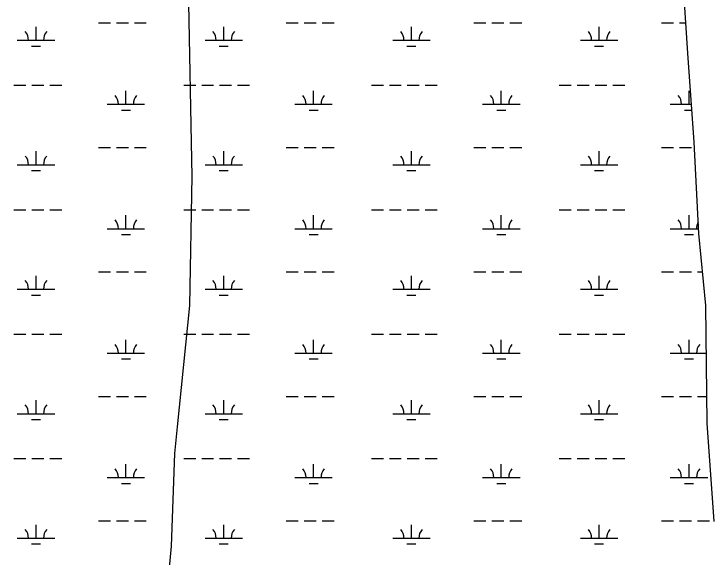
# Model space of a CAD drawing. Extents: x 3161564 to 3199464, y 849354 to 874788.
# Drawn here: x 3177599 to 3179471, y 867099 to 868553 of the extents above; entities that cross this region are included whole.
import ezdxf

# ---------------------------------------------------------------- set-up
doc = ezdxf.new("R2010")
doc.units = 0
doc.layers.add('V-TOPO-BNDY', color=7, linetype='Continuous')
doc.layers.add('V-WETL-SWMP', color=7, linetype='Continuous')

msp = doc.modelspace()

# ---------------------------------------------------------------- linework, layer by layer
at = {"layer": 'V-TOPO-BNDY'}
for p, q in [((3178074.5, 868163.9), (3178065.9, 868581.9)), ((3178075.5, 868119.6), (3178074.5, 868163.9)), ((3178069, 867774.1), (3178075.5, 868119.6)), ((3178035.6, 867449.7), (3178069, 867774.1)), ((3178028.3, 867378.9), (3178035.6, 867449.7)), ((3178019.4, 867130.6), (3178028.3, 867378.9)), ((3177993.3, 866828.4), (3178019.4, 867130.6))]:
    msp.add_line(p, q, dxfattribs=at)
at = {"layer": 'V-WETL-SWMP'}
for p, q in [((3179371.8, 868863.2), (3179399.7, 868449)), ((3177824.5, 868529.4), (3177856.5, 868529.4)), ((3177872.5, 868529.4), (3177904.5, 868529.4)), ((3177920.5, 868529.4), (3177952.5, 868529.4)), ((3178326.4, 868529.4), (3178358.4, 868529.4)), ((3178374.4, 868529.4), (3178406.4, 868529.4)), ((3178422.4, 868529.4), (3178454.4, 868529.4)), ((3178828.4, 868529.4), (3178860.4, 868529.4)), ((3178876.4, 868529.4), (3178908.4, 868529.4)), ((3178924.4, 868529.4), (3178956.4, 868529.4)), ((3179330.3, 868529.4), (3179362.3, 868529.4)), ((3179378.3, 868529.4), (3179394.3, 868529.4)), ((3177657.5, 868483), (3177657.5, 868519)), ((3178159.4, 868483), (3178159.4, 868519)), ((3178661.3, 868483), (3178661.3, 868519)), ((3179163.2, 868483), (3179163.2, 868519)), ((3177607.5, 868483), (3177707.5, 868483)), ((3178109.4, 868483), (3178209.4, 868483)), ((3178611.3, 868483), (3178711.3, 868483)), ((3179113.2, 868483), (3179213.2, 868483)), ((3177645.5, 868467.5), (3177669.5, 868467.5)), ((3178147.4, 868467.5), (3178171.4, 868467.5)), ((3178649.3, 868467.5), (3178673.3, 868467.5)), ((3179151.2, 868467.5), (3179175.2, 868467.5)), ((3179399.7, 868449), (3179417, 868210.6)), ((3177598.6, 868362.9), (3177630.6, 868362.9)), ((3177646.6, 868362.9), (3177678.6, 868362.9)), ((3177694.6, 868362.9), (3177726.6, 868362.9)), ((3178052.5, 868362.9), (3178084.5, 868362.9)), ((3178100.5, 868362.9), (3178132.5, 868362.9)), ((3178148.5, 868362.9), (3178180.5, 868362.9)), ((3178196.5, 868362.9), (3178228.5, 868362.9)), ((3178554.4, 868362.9), (3178586.4, 868362.9)), ((3178602.4, 868362.9), (3178634.4, 868362.9)), ((3178650.4, 868362.9), (3178682.4, 868362.9)), ((3178698.4, 868362.9), (3178730.4, 868362.9)), ((3179056.4, 868362.9), (3179088.4, 868362.9)), ((3179104.4, 868362.9), (3179136.4, 868362.9)), ((3179152.4, 868362.9), (3179184.4, 868362.9)), ((3179200.4, 868362.9), (3179232.4, 868362.9)), ((3177897.9, 868312.2), (3177897.9, 868348.2)), ((3178399.9, 868312.2), (3178399.9, 868348.2)), ((3178901.8, 868312.2), (3178901.8, 868348.2)), ((3179403.7, 868312.2), (3179403.7, 868348.2)), ((3177847.9, 868312.2), (3177947.9, 868312.2)), ((3178349.9, 868312.2), (3178449.9, 868312.2)), ((3178851.8, 868312.2), (3178951.8, 868312.2)), ((3179353.7, 868312.2), (3179409.6, 868312.2)), ((3177885.9, 868296.7), (3177909.9, 868296.7)), ((3178387.9, 868296.7), (3178411.9, 868296.7)), ((3178889.8, 868296.7), (3178913.8, 868296.7)), ((3179391.7, 868296.7), (3179410.7, 868296.7)), ((3179417, 868210.6), (3179429.4, 867966.6)), ((3177824.5, 868196.7), (3177856.5, 868196.7)), ((3177872.5, 868196.7), (3177904.5, 868196.7)), ((3177920.5, 868196.7), (3177952.5, 868196.7)), ((3178326.4, 868196.7), (3178358.4, 868196.7)), ((3178374.4, 868196.7), (3178406.4, 868196.7)), ((3178422.4, 868196.7), (3178454.4, 868196.7)), ((3178828.4, 868196.7), (3178860.4, 868196.7)), ((3178876.4, 868196.7), (3178908.4, 868196.7)), ((3178924.4, 868196.7), (3178956.4, 868196.7)), ((3179330.3, 868196.7), (3179362.3, 868196.7)), ((3179378.3, 868196.7), (3179410.3, 868196.7)), ((3177657.5, 868150.3), (3177657.5, 868186.3)), ((3178159.4, 868150.3), (3178159.4, 868186.3)), ((3178661.3, 868150.3), (3178661.3, 868186.3)), ((3179163.2, 868150.3), (3179163.2, 868186.3)), ((3177607.5, 868150.3), (3177707.5, 868150.3)), ((3177645.5, 868134.9), (3177669.5, 868134.9)), ((3178109.4, 868150.3), (3178209.4, 868150.3)), ((3178147.4, 868134.9), (3178171.4, 868134.9)), ((3178611.3, 868150.3), (3178711.3, 868150.3)), ((3178649.3, 868134.9), (3178673.3, 868134.9)), ((3179113.2, 868150.3), (3179213.2, 868150.3)), ((3179151.2, 868134.9), (3179175.2, 868134.9)), ((3177598.6, 868030.2), (3177630.6, 868030.2)), ((3177646.6, 868030.2), (3177678.6, 868030.2)), ((3177694.6, 868030.2), (3177726.6, 868030.2)), ((3178052.5, 868030.2), (3178084.5, 868030.2)), ((3178100.5, 868030.2), (3178132.5, 868030.2)), ((3178148.5, 868030.2), (3178180.5, 868030.2)), ((3178196.5, 868030.2), (3178228.5, 868030.2)), ((3178554.4, 868030.2), (3178586.4, 868030.2)), ((3178602.4, 868030.2), (3178634.4, 868030.2)), ((3178650.4, 868030.2), (3178682.4, 868030.2)), ((3178698.4, 868030.2), (3178730.4, 868030.2)), ((3179056.4, 868030.2), (3179088.4, 868030.2)), ((3179104.4, 868030.2), (3179136.4, 868030.2)), ((3179152.4, 868030.2), (3179184.4, 868030.2)), ((3179200.4, 868030.2), (3179232.4, 868030.2)), ((3177897.9, 867979.5), (3177897.9, 868015.5)), ((3178399.9, 867979.5), (3178399.9, 868015.5)), ((3178901.8, 867979.5), (3178901.8, 868015.5)), ((3179403.7, 867979.5), (3179403.7, 868015.5)), ((3177847.9, 867979.5), (3177947.9, 867979.5)), ((3177885.9, 867964), (3177909.9, 867964)), ((3178349.9, 867979.5), (3178449.9, 867979.5)), ((3178387.9, 867964), (3178411.9, 867964)), ((3178851.8, 867979.5), (3178951.8, 867979.5)), ((3178889.8, 867964), (3178913.8, 867964)), ((3179353.7, 867979.5), (3179428.7, 867979.5)), ((3179391.7, 867964), (3179415.7, 867964)), ((3179429.4, 867966.6), (3179447.7, 867774.5)), ((3177657.5, 867817.6), (3177657.5, 867853.6)), ((3177824.5, 867864), (3177856.5, 867864)), ((3177872.5, 867864), (3177904.5, 867864)), ((3177920.5, 867864), (3177952.5, 867864)), ((3178159.4, 867817.6), (3178159.4, 867853.6)), ((3178326.4, 867864), (3178358.4, 867864)), ((3178374.4, 867864), (3178406.4, 867864)), ((3178422.4, 867864), (3178454.4, 867864)), ((3178661.3, 867817.6), (3178661.3, 867853.6)), ((3178828.4, 867864), (3178860.4, 867864)), ((3178876.4, 867864), (3178908.4, 867864)), ((3178924.4, 867864), (3178956.4, 867864)), ((3179163.2, 867817.6), (3179163.2, 867853.6)), ((3179330.3, 867864), (3179362.3, 867864)), ((3179378.3, 867864), (3179410.3, 867864)), ((3179426.3, 867864), (3179439.1, 867864)), ((3177607.5, 867817.6), (3177707.5, 867817.6)), ((3178109.4, 867817.6), (3178209.4, 867817.6)), ((3178611.3, 867817.6), (3178711.3, 867817.6)), ((3179113.2, 867817.6), (3179213.2, 867817.6)), ((3177645.5, 867802.2), (3177669.5, 867802.2)), ((3178147.4, 867802.2), (3178171.4, 867802.2)), ((3178649.3, 867802.2), (3178673.3, 867802.2)), ((3179151.2, 867802.2), (3179175.2, 867802.2)), ((3179447.7, 867774.5), (3179451.6, 867459.4)), ((3177598.6, 867697.5), (3177630.6, 867697.5)), ((3177646.6, 867697.5), (3177678.6, 867697.5)), ((3177694.6, 867697.5), (3177726.6, 867697.5)), ((3178052.5, 867697.5), (3178084.5, 867697.5)), ((3178100.5, 867697.5), (3178132.5, 867697.5)), ((3178148.5, 867697.5), (3178180.5, 867697.5)), ((3178196.5, 867697.5), (3178228.5, 867697.5)), ((3178554.4, 867697.5), (3178586.4, 867697.5)), ((3178602.4, 867697.5), (3178634.4, 867697.5)), ((3178650.4, 867697.5), (3178682.4, 867697.5)), ((3178698.4, 867697.5), (3178730.4, 867697.5)), ((3179056.4, 867697.5), (3179088.4, 867697.5)), ((3179104.4, 867697.5), (3179136.4, 867697.5)), ((3179152.4, 867697.5), (3179184.4, 867697.5)), ((3179200.4, 867697.5), (3179232.4, 867697.5)), ((3177897.9, 867646.8), (3177897.9, 867682.8)), ((3178399.9, 867646.8), (3178399.9, 867682.8)), ((3178901.8, 867646.8), (3178901.8, 867682.8)), ((3179403.7, 867646.8), (3179403.7, 867682.8)), ((3177847.9, 867646.8), (3177947.9, 867646.8)), ((3178349.9, 867646.8), (3178449.9, 867646.8)), ((3178851.8, 867646.8), (3178951.8, 867646.8)), ((3179353.7, 867646.8), (3179449.3, 867646.8)), ((3177885.9, 867631.4), (3177909.9, 867631.4)), ((3178387.9, 867631.4), (3178411.9, 867631.4)), ((3178889.8, 867631.4), (3178913.8, 867631.4)), ((3179391.7, 867631.4), (3179415.7, 867631.4)), ((3177657.5, 867484.9), (3177657.5, 867520.9)), ((3177824.5, 867531.4), (3177856.5, 867531.4)), ((3177872.5, 867531.4), (3177904.5, 867531.4)), ((3177920.5, 867531.4), (3177952.5, 867531.4)), ((3178159.4, 867484.9), (3178159.4, 867520.9)), ((3178326.4, 867531.4), (3178358.4, 867531.4)), ((3178374.4, 867531.4), (3178406.4, 867531.4)), ((3178422.4, 867531.4), (3178454.4, 867531.4)), ((3178661.3, 867484.9), (3178661.3, 867520.9)), ((3178828.4, 867531.4), (3178860.4, 867531.4)), ((3178876.4, 867531.4), (3178908.4, 867531.4)), ((3178924.4, 867531.4), (3178956.4, 867531.4)), ((3179163.2, 867484.9), (3179163.2, 867520.9)), ((3179330.3, 867531.4), (3179362.3, 867531.4)), ((3179378.3, 867531.4), (3179410.3, 867531.4)), ((3179426.3, 867531.4), (3179450.7, 867531.4)), ((3177607.5, 867484.9), (3177707.5, 867484.9)), ((3178109.4, 867484.9), (3178209.4, 867484.9)), ((3178611.3, 867484.9), (3178711.3, 867484.9)), ((3179113.2, 867484.9), (3179213.2, 867484.9)), ((3177645.5, 867469.5), (3177669.5, 867469.5)), ((3178147.4, 867469.5), (3178171.4, 867469.5)), ((3178649.3, 867469.5), (3178673.3, 867469.5)), ((3179151.2, 867469.5), (3179175.2, 867469.5)), ((3179451.6, 867459.4), (3179470.5, 867196.7)), ((3177598.6, 867364.9), (3177630.6, 867364.9)), ((3177646.6, 867364.9), (3177678.6, 867364.9)), ((3177694.6, 867364.9), (3177726.6, 867364.9)), ((3178052.5, 867364.9), (3178084.5, 867364.9)), ((3178100.5, 867364.9), (3178132.5, 867364.9)), ((3178148.5, 867364.9), (3178180.5, 867364.9)), ((3178196.5, 867364.9), (3178228.5, 867364.9)), ((3178554.4, 867364.9), (3178586.4, 867364.9)), ((3178602.4, 867364.9), (3178634.4, 867364.9)), ((3178650.4, 867364.9), (3178682.4, 867364.9)), ((3178698.4, 867364.9), (3178730.4, 867364.9)), ((3179056.4, 867364.9), (3179088.4, 867364.9)), ((3179104.4, 867364.9), (3179136.4, 867364.9)), ((3179152.4, 867364.9), (3179184.4, 867364.9)), ((3179200.4, 867364.9), (3179232.4, 867364.9)), ((3177897.9, 867314.1), (3177897.9, 867350.1)), ((3178399.9, 867314.1), (3178399.9, 867350.1)), ((3178901.8, 867314.1), (3178901.8, 867350.1)), ((3179403.7, 867314.1), (3179403.7, 867350.1)), ((3177847.9, 867314.1), (3177947.9, 867314.1)), ((3178349.9, 867314.1), (3178449.9, 867314.1)), ((3178851.8, 867314.1), (3178951.8, 867314.1)), ((3179353.7, 867314.1), (3179453.7, 867314.1)), ((3177885.9, 867298.7), (3177909.9, 867298.7)), ((3178387.9, 867298.7), (3178411.9, 867298.7)), ((3178889.8, 867298.7), (3178913.8, 867298.7)), ((3179391.7, 867298.7), (3179415.7, 867298.7)), ((3177824.5, 867198.7), (3177856.5, 867198.7)), ((3177872.5, 867198.7), (3177904.5, 867198.7)), ((3177920.5, 867198.7), (3177952.5, 867198.7)), ((3178326.4, 867198.7), (3178358.4, 867198.7)), ((3178374.4, 867198.7), (3178406.4, 867198.7)), ((3178422.4, 867198.7), (3178454.4, 867198.7)), ((3178828.4, 867198.7), (3178860.4, 867198.7)), ((3178876.4, 867198.7), (3178908.4, 867198.7)), ((3178924.4, 867198.7), (3178956.4, 867198.7)), ((3179330.3, 867198.7), (3179362.3, 867198.7)), ((3179378.3, 867198.7), (3179410.3, 867198.7)), ((3179426.3, 867198.7), (3179458.3, 867198.7)), ((3177657.5, 867152.3), (3177657.5, 867188.3)), ((3178159.4, 867152.3), (3178159.4, 867188.3)), ((3178661.3, 867152.3), (3178661.3, 867188.3)), ((3179163.2, 867152.3), (3179163.2, 867188.3)), ((3177607.5, 867152.3), (3177707.5, 867152.3)), ((3178109.4, 867152.3), (3178209.4, 867152.3)), ((3178611.3, 867152.3), (3178711.3, 867152.3)), ((3179113.2, 867152.3), (3179213.2, 867152.3)), ((3177645.5, 867136.8), (3177669.5, 867136.8)), ((3178147.4, 867136.8), (3178171.4, 867136.8)), ((3178649.3, 867136.8), (3178673.3, 867136.8)), ((3179151.2, 867136.8), (3179175.2, 867136.8))]:
    msp.add_line(p, q, dxfattribs=at)
for centre, start, end in [((3177602.2, 868483.4), 359.2282, 40.7718), ((3177712.7, 868483.4), 139.2282, 180.7718), ((3178104.1, 868483.4), 359.2282, 40.7718), ((3178214.6, 868483.4), 139.2282, 180.7718), ((3178606, 868483.4), 359.2282, 40.7718), ((3178716.5, 868483.4), 139.2282, 180.7718), ((3179108, 868483.4), 359.2282, 40.7718), ((3179218.4, 868483.4), 139.2282, 180.7718), ((3177842.7, 868312.6), 359.2282, 40.7718), ((3177953.2, 868312.6), 139.2282, 180.7718), ((3178344.6, 868312.6), 359.2282, 40.7718), ((3178455.1, 868312.6), 139.2282, 180.7718), ((3178846.5, 868312.6), 359.2282, 40.7718), ((3178957, 868312.6), 139.2282, 180.7718), ((3179348.4, 868312.6), 359.2282, 40.7718), ((3177602.2, 868150.8), 359.2282, 40.7718), ((3177712.7, 868150.8), 139.2282, 180.7718), ((3178104.1, 868150.8), 359.2282, 40.7718), ((3178214.6, 868150.8), 139.2282, 180.7718), ((3178606, 868150.8), 359.2282, 40.7718), ((3178716.5, 868150.8), 139.2282, 180.7718), ((3179108, 868150.8), 359.2282, 40.7718), ((3179218.4, 868150.8), 139.2282, 180.7718), ((3177842.7, 867980), 359.2282, 40.7718), ((3177953.2, 867980), 139.2282, 180.7718), ((3178344.6, 867980), 359.2282, 40.7718), ((3178455.1, 867980), 139.2282, 180.7718), ((3178846.5, 867980), 359.2282, 40.7718), ((3178957, 867980), 139.2282, 180.7718), ((3179348.4, 867980), 359.2282, 40.7718), ((3179458.9, 867980), 151.7698, 180.7718), ((3177602.2, 867818.1), 359.2282, 40.7718), ((3177712.7, 867818.1), 139.2282, 180.7718), ((3178104.1, 867818.1), 359.2282, 40.7718), ((3178214.6, 867818.1), 139.2282, 180.7718), ((3178606, 867818.1), 359.2282, 40.7718), ((3178716.5, 867818.1), 139.2282, 180.7718), ((3179108, 867818.1), 359.2282, 40.7718), ((3179218.4, 867818.1), 139.2282, 180.7718), ((3177842.7, 867647.3), 359.2282, 40.7718), ((3177953.2, 867647.3), 139.2282, 180.7718), ((3178344.6, 867647.3), 359.2282, 40.7718), ((3178455.1, 867647.3), 139.2282, 180.7718), ((3178846.5, 867647.3), 359.2282, 40.7718), ((3178957, 867647.3), 139.2282, 180.7718), ((3179348.4, 867647.3), 359.2282, 40.7718), ((3179458.9, 867647.3), 139.2282, 180.7718), ((3177602.2, 867485.4), 359.2282, 40.7718), ((3177712.7, 867485.4), 139.2282, 180.7718), ((3178104.1, 867485.4), 359.2282, 40.7718), ((3178214.6, 867485.4), 139.2282, 180.7718), ((3178606, 867485.4), 359.2282, 40.7718), ((3178716.5, 867485.4), 139.2282, 180.7718), ((3179108, 867485.4), 359.2282, 40.7718), ((3179218.4, 867485.4), 139.2282, 180.7718), ((3177842.7, 867314.6), 359.2282, 40.7718), ((3177953.2, 867314.6), 139.2282, 180.7718), ((3178344.6, 867314.6), 359.2282, 40.7718), ((3178455.1, 867314.6), 139.2282, 180.7718), ((3178846.5, 867314.6), 359.2282, 40.7718), ((3178957, 867314.6), 139.2282, 180.7718), ((3179348.4, 867314.6), 359.2282, 40.7718), ((3179458.9, 867314.6), 139.2282, 180.7718), ((3177602.2, 867152.7), 359.2282, 40.7718), ((3177712.7, 867152.7), 139.2282, 180.7718), ((3178104.1, 867152.7), 359.2282, 40.7718), ((3178214.6, 867152.7), 139.2282, 180.7718), ((3178606, 867152.7), 359.2282, 40.7718), ((3178716.5, 867152.7), 139.2282, 180.7718), ((3179108, 867152.7), 359.2282, 40.7718), ((3179218.4, 867152.7), 139.2282, 180.7718)]:
    msp.add_arc(centre, 35.2, start, end, dxfattribs=at)

doc.saveas('drawing.dxf')
